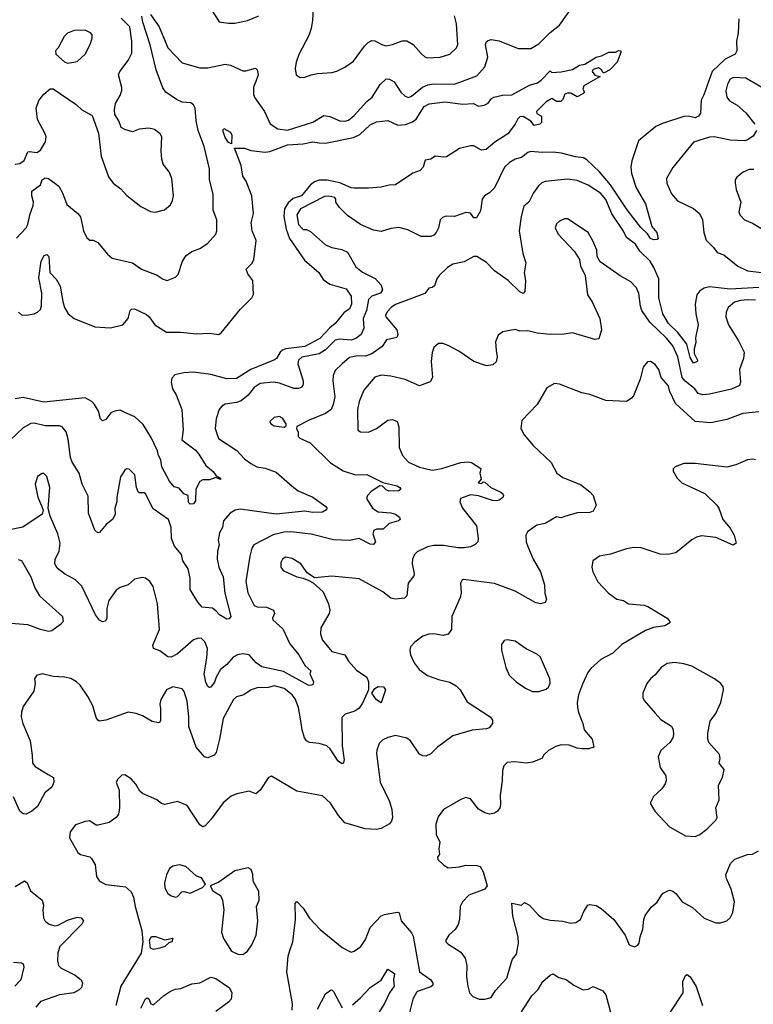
# Model space of a CAD drawing. Extents: x 1246230 to 1426786, y 660032 to 763141.
# Tile 296 of 566: x 1352654 to 1357261, y 673432 to 679611. Entities that reach past the tile are written whole.
import ezdxf

# ---------------------------------------------------------------- set-up
doc = ezdxf.new("R2010")
doc.units = 0

msp = doc.modelspace()

# ---------------------------------------------------------------- linework, layer by layer
at = {"layer": '0CON10XD'}
for points in [[(1354500.8, 679765), (1354493.5, 679605), (1354485.4, 679554.6), (1354469.6, 679510.4), (1354407.9, 679392.1), (1354390.8, 679345), (1354384, 679305), (1354391.2, 679265), (1354415, 679248.8), (1354445, 679250), (1354483.8, 679263.8), (1354525, 679273.3), (1354615, 679279.4), (1354645, 679287.1), (1354696.5, 679313.5), (1354749.7, 679350.3), (1354820, 679445), (1354842.2, 679467.8), (1354865, 679480.6), (1354885, 679478.1), (1354932.3, 679452.3), (1354955, 679447.1), (1354995, 679454.4), (1355055, 679478.5), (1355085, 679477.5), (1355125, 679455.6), (1355175, 679397.5), (1355197.9, 679377.9), (1355215, 679371.9), (1355294.5, 679375.5), (1355355, 679394.4), (1355396.9, 679433.1), (1355404.5, 679455), (1355396.8, 679585), (1355384.6, 679635)], [(1353475, 679644), (1353530.5, 679565), (1353583.8, 679435), (1353675, 679340.9), (1353785, 679307.5), (1353835, 679308.2), (1353945, 679330.8), (1353977.5, 679325), (1354055, 679290), (1354075, 679290), (1354135, 679306.7), (1354146, 679295), (1354151.5, 679265), (1354136.8, 679223.2), (1354122.3, 679187.7), (1354121.8, 679141.8), (1354130.6, 679120.6), (1354190.6, 679035), (1354226.4, 678956.4), (1354275, 678925.6), (1354335, 678917.5), (1354495, 678966.9), (1354565, 679010), (1354602.2, 679002.2), (1354665, 678975.6), (1354695, 678974.5), (1354718.9, 678981.1), (1354755, 679008.6), (1354833.6, 679096.4), (1354867.5, 679125), (1354917, 679203), (1354955, 679239.2), (1354977.3, 679237.3), (1355005, 679220), (1355048.1, 679155), (1355075, 679130), (1355095, 679122.5), (1355115, 679130.4), (1355183.5, 679186.5), (1355217.9, 679202.1), (1355255, 679208.5), (1355383.5, 679206.5), (1355417.7, 679217.7), (1355525, 679257.8), (1355574.3, 679315), (1355593.3, 679375), (1355580, 679455), (1355586.4, 679473.6), (1355595, 679480), (1355615, 679485.8), (1355665, 679477.8), (1355785, 679428.9), (1355865, 679430.8), (1355915, 679460), (1355985, 679529.5), (1356044, 679576), (1356125, 679691.2)], [(1353843.8, 679695), (1353906.4, 679596.4), (1353965, 679588), (1354005, 679589.2), (1354085, 679605.8), (1354155.5, 679634.5)], [(1352625, 678704.3), (1352655, 678709.2), (1352682.7, 678727.3), (1352705, 678780.8), (1352715.6, 678784.4), (1352762.5, 678777.5), (1352785, 678791.1), (1352816.7, 678845), (1352819.6, 678875), (1352814.7, 678894.7), (1352765.6, 678985), (1352757.8, 679055), (1352775, 679103.8), (1352805, 679144), (1352845, 679175.8), (1352865, 679175.7), (1353008.3, 679078.3), (1353045, 679045.8), (1353109.1, 679009.1), (1353149.1, 678899.1), (1353165.6, 678755), (1353210.8, 678625), (1353242, 678585), (1353289.7, 678549.7), (1353326.9, 678506.9), (1353415, 678439.2), (1353475, 678407.1), (1353507.8, 678402.2), (1353562.7, 678417.3), (1353600.3, 678449.7), (1353614.2, 678475), (1353620, 678505), (1353609.4, 678615), (1353592.9, 678655), (1353555.7, 678705), (1353546.7, 678735), (1353542.5, 678785), (1353547.1, 678875), (1353536, 678895), (1353501.2, 678921.2), (1353465, 678930), (1353405, 678924.2), (1353362.3, 678907.7), (1353315, 678921.2), (1353291.2, 678935), (1353276.2, 678975), (1353252, 679015), (1353249.2, 679045), (1353255.9, 679084.1), (1353286, 679135), (1353296.1, 679166.1), (1353296.2, 679185), (1353274, 679265), (1353282, 679285), (1353335.8, 679355), (1353358.5, 679401.5), (1353357.7, 679475), (1353345, 679565.6), (1353290.6, 679620.6)], [(1357169.3, 679615), (1357165.3, 679525), (1357155.4, 679475), (1357157.1, 679415), (1357146.3, 679393.7), (1357085, 679362.1), (1357001.9, 679285), (1356951.3, 679138.7), (1356934.4, 679105), (1356930.4, 679025), (1356916.4, 679005), (1356895, 678994.7), (1356855, 679004.8), (1356825, 679004), (1356690.7, 678959.3), (1356650, 678940), (1356539.7, 678850.3), (1356497.5, 678725), (1356492.9, 678685), (1356496.7, 678645), (1356526.2, 678555), (1356583.3, 678455), (1356623.1, 678313.1), (1356655.5, 678275), (1356663.6, 678236.4), (1356658.3, 678231.7), (1356635, 678230), (1356615, 678238), (1356597.5, 678267.5), (1356555, 678306.9), (1356468, 678418), (1356364.9, 678574.9), (1356295, 678655.3), (1356215, 678731.8), (1356195, 678743.4), (1356145, 678750.3), (1356056.1, 678773.9), (1356005, 678779.6), (1355935, 678776.4), (1355865, 678784.4), (1355845, 678778.1), (1355805, 678746.4), (1355765, 678735.5), (1355730.6, 678715), (1355699.2, 678685), (1355635.8, 678555), (1355605, 678524), (1355573.8, 678505), (1355558, 678485), (1355548.3, 678411.7), (1355522.5, 678367.5), (1355505, 678367.5), (1355485.8, 678395.8), (1355455, 678400.3), (1355385, 678376.5), (1355333.2, 678376.8), (1355309.7, 678370.3), (1355294, 678355), (1355284.2, 678305), (1355270, 678275), (1355255, 678258.8), (1355235, 678250), (1355175, 678250.8), (1355092.5, 678292.5), (1355035, 678305.7), (1354985, 678300), (1354925, 678281.4), (1354875, 678290), (1354793.8, 678325), (1354711.9, 678381.9), (1354662.4, 678432.4), (1354638.5, 678465), (1354639.1, 678485), (1354632.9, 678495), (1354595, 678504), (1354569.1, 678500.9), (1354416.8, 678423.2), (1354394, 678385), (1354405.6, 678325), (1354433.8, 678295), (1354455, 678293.1), (1354480.7, 678280.7), (1354575, 678198.5), (1354615, 678180.5), (1354678, 678168), (1354712.8, 678152.8), (1354765, 678060.6), (1354806.6, 678026.6), (1354886.3, 677986.3), (1354924.4, 677945), (1354933.3, 677915), (1354920.6, 677895), (1354865, 677876.1), (1354844.1, 677855), (1354832, 677785), (1354811.2, 677735), (1354815.4, 677675), (1354797.5, 677635), (1354765, 677610.6), (1354735, 677598.9), (1354665, 677605.8), (1354635, 677599.7), (1354575, 677538.7), (1354535, 677514.7), (1354425, 677492), (1354404.6, 677475), (1354401.6, 677451.6), (1354434.5, 677345), (1354435, 677322.5), (1354425, 677304), (1354404.3, 677295.7), (1354375.7, 677295.7), (1354285, 677330), (1354246.4, 677336.4), (1354165, 677327.1), (1354126.6, 677303.4), (1354088.9, 677255), (1354045, 677219.6), (1354015, 677208.5), (1353945, 677197.5), (1353923.3, 677185), (1353905.8, 677164.2), (1353887.5, 677105), (1353881.9, 677045), (1353902, 676982), (1354018, 676908), (1354065, 676854.3), (1354106, 676825), (1354143.8, 676805), (1354195, 676795.5), (1354265, 676770.9), (1354365, 676682.7), (1354403.7, 676653.7), (1354495, 676614.5), (1354575.9, 676555.9), (1354582.2, 676545), (1354580, 676535), (1354555, 676519.5), (1354495, 676518.1), (1354445, 676525.5), (1354265, 676508.4), (1354039.4, 676539.4), (1354006.6, 676533.4), (1353975.3, 676514.7), (1353934.6, 676465.4), (1353926.7, 676425), (1353909.3, 676390.7), (1353900, 676345), (1353907.1, 676315), (1353897.1, 676275), (1353894.6, 676225), (1353905.3, 676175), (1353932.9, 676115), (1353942.5, 676012.5), (1353979.2, 675865), (1353968.6, 675851.4), (1353955, 675849.5), (1353908.8, 675875), (1353888.1, 675898.1), (1353865, 675917.9), (1353800, 675925), (1353772, 675955), (1353724.3, 676035), (1353725.3, 676105), (1353711.2, 676165), (1353678.2, 676215), (1353670.4, 676255), (1353626.5, 676306.5), (1353608.1, 676355), (1353605.6, 676425), (1353589.2, 676475), (1353492.2, 676542.2), (1353445, 676636.2), (1353435, 676642), (1353405, 676641.2), (1353398.3, 676648.3), (1353387.8, 676675), (1353376.9, 676755), (1353340.5, 676790.5), (1353325, 676791.2), (1353315, 676783.8), (1353287.6, 676742.4), (1353264.5, 676615), (1353264.4, 676585), (1353251.9, 676545), (1353253.1, 676505), (1353237.5, 676475), (1353197.4, 676442.6), (1353155, 676393.3), (1353145, 676390), (1353125, 676406.7), (1353085.8, 676514.2)], [(1353205, 678138.8), (1353234.6, 678114.6), (1353362.5, 678085), (1353420, 678045), (1353517, 678007), (1353555, 677982), (1353580, 677975), (1353632.5, 677995), (1353648.8, 678011.2), (1353677.1, 678095), (1353699.3, 678130.7), (1353735, 678155.8), (1353785.7, 678174.3), (1353834.3, 678205.7), (1353886, 678265), (1353892.5, 678285), (1353891.2, 678355), (1353868.1, 678415), (1353869.5, 678515), (1353846.9, 678605), (1353845.5, 678675.5), (1353811.8, 678815), (1353774.6, 678915), (1353762.1, 678975), (1353755.4, 679055), (1353745, 679075.6), (1353728.7, 679088.7), (1353675, 679093.5), (1353639.4, 679109.4), (1353571.5, 679155), (1353552.1, 679182.1), (1353511.5, 679295), (1353473, 679453), (1353427.4, 679595), (1353421.8, 679631.8)], [(1352955, 679338.8), (1352995, 679344), (1353015, 679348.8), (1353065, 679393.3), (1353097.5, 679455), (1353110, 679495), (1353108.8, 679515), (1353098.3, 679528.3), (1353065, 679544), (1352996.8, 679543.2), (1352955, 679525.7), (1352932.5, 679505), (1352896.7, 679435), (1352878.8, 679415), (1352880.8, 679395), (1352935, 679346.2), (1352955, 679338.8)], [(1356202.5, 679332.5), (1356273.8, 679376.2), (1356307, 679383), (1356353, 679407), (1356395, 679407.5), (1356415, 679417.5), (1356430, 679415), (1356430, 679405), (1356406.2, 679345), (1356360, 679295), (1356325, 679276.7), (1356317.5, 679277.5), (1356307.5, 679295), (1356289.3, 679309.3), (1356255, 679297.5), (1356250, 679285), (1356265, 679262.5), (1356300, 679255), (1356197.5, 679195), (1356190, 679175), (1356200, 679155), (1356190, 679145), (1356155, 679127.5), (1356115, 679150), (1356095, 679150), (1356077, 679143), (1356065, 679110), (1356052.5, 679097.5), (1356025, 679096.7), (1355995, 679116.2), (1355960, 679095), (1355900, 679035), (1355901.7, 679021.7), (1355930, 679005), (1355930, 678965), (1355920, 678955), (1355885, 678947.5), (1355863.3, 678973.3), (1355815, 679002.5), (1355795, 679000), (1355781.7, 678988.3), (1355766.2, 678955), (1355720, 678895), (1355637.7, 678842.3), (1355583.9, 678796.1), (1355555, 678791.2), (1355505, 678818.8), (1355485, 678818.8), (1355415, 678802.5), (1355335, 678750.5), (1355315, 678747.5), (1355263.3, 678755), (1355235, 678736.2), (1355200.3, 678729.7), (1355188.8, 678685), (1355170, 678665), (1355122.7, 678647.3), (1355015, 678573.3), (1354975, 678572.9), (1354925, 678560), (1354845, 678552.5), (1354753.7, 678553.7), (1354735, 678555.5), (1354665, 678586.7), (1354585, 678603.8), (1354535, 678603.9), (1354505, 678592.6), (1354480.4, 678575), (1354424, 678505), (1354372, 678488), (1354339.3, 678460.7), (1354317.2, 678422.8), (1354312.5, 678375), (1354327.1, 678297.1), (1354348.4, 678238.4), (1354442.6, 678102.6), (1354532.5, 678025), (1354559.4, 677979.4), (1354601.8, 677951.8), (1354705, 677920.8), (1354734.7, 677874.7), (1354738.7, 677825), (1354725, 677795.7), (1354689.4, 677770.6), (1354635.7, 677704.3), (1354602.1, 677677.9), (1354539.3, 677610.7), (1354445, 677559.5), (1354325.8, 677544.2), (1354305, 677536.5), (1354288.9, 677525), (1354266.7, 677485), (1354254.7, 677475.3), (1354105, 677414.5), (1354015, 677359.5), (1353955, 677356.6), (1353855, 677384.8), (1353745, 677399.3), (1353685, 677395.4), (1353628.9, 677381.1), (1353608.7, 677361.3), (1353604.5, 677335), (1353613.3, 677295), (1353636.4, 677256.4), (1353673.3, 677165), (1353681.3, 677035), (1353672, 676975), (1353755, 676911.9), (1353778.1, 676885), (1353822.5, 676812.5), (1353868.6, 676775), (1353888.8, 676748.8), (1353916.1, 676733.9), (1353915, 676724.2), (1353885, 676737.5), (1353846.5, 676723.5), (1353805, 676722.9), (1353785, 676712.5), (1353761.2, 676665), (1353757.8, 676592.2), (1353745, 676572), (1353725, 676570), (1353715, 676581.2), (1353712, 676625), (1353685, 676636), (1353655, 676670), (1353625, 676679.2), (1353594.6, 676714.6), (1353546.2, 676805), (1353539.6, 676849.6), (1353525.6, 676875), (1353518.6, 676905), (1353481.1, 676985), (1353430.1, 677070.1), (1353378, 677118), (1353313.8, 677145), (1353285, 677160.8), (1353252.5, 677155), (1353227.3, 677142.7), (1353195, 677102), (1353175, 677094.4), (1353162.5, 677105), (1353149.2, 677155), (1353124, 677195), (1353106.2, 677215), (1353065, 677237.1), (1352805, 677211.4), (1352675, 677240), (1352625, 677230.4)], [(1352646.4, 677775), (1352665, 677757.9), (1352695, 677756.1), (1352745, 677765.4), (1352766.9, 677775), (1352785, 677791.9), (1352791.2, 677815), (1352793.6, 677895), (1352775, 677990), (1352788.8, 678095), (1352808.7, 678131.3), (1352825, 678136.7), (1352836.2, 678125), (1352842.5, 678025), (1352882.3, 677982.3), (1352908.5, 677938.5), (1352925, 677841.2), (1352936.4, 677805), (1352958.2, 677765), (1352996.7, 677735), (1353125, 677683), (1353225, 677677.6), (1353302.5, 677695), (1353334.5, 677735), (1353347.5, 677785), (1353356.7, 677793.3), (1353375, 677795.4), (1353450.7, 677760.7), (1353466.9, 677746.9), (1353502, 677695), (1353575, 677650), (1353665, 677650.4), (1353765, 677640), (1353843, 677643), (1353905, 677636), (1353920, 677645), (1354038.5, 677791.5), (1354111.2, 677865), (1354123.1, 677886.9), (1354118.2, 677975), (1354087.5, 678015), (1354075.8, 678045), (1354115, 678082.5), (1354124.6, 678105), (1354138.4, 678225), (1354113.4, 678285), (1354107, 678335), (1354122.5, 678395), (1354111.2, 678505), (1354076.4, 678596.4), (1354055, 678628), (1354043.9, 678695), (1354002.5, 678805), (1354065, 678803.8), (1354105, 678790), (1354195, 678779.3), (1354225, 678784), (1354335, 678824.7), (1354435, 678832.2), (1354495, 678843.3), (1354535, 678838.2), (1354575, 678836.4), (1354749.3, 678870.7), (1354790.4, 678889.6), (1354855, 678950), (1354895, 678970), (1354965, 678978), (1355029.1, 678949.1), (1355077.4, 678952.6), (1355120, 678970), (1355143, 678987), (1355195, 679066), (1355225, 679082), (1355325, 679094.2), (1355435, 679080.8), (1355503.8, 679083.8), (1355535, 679068.8), (1355570, 679075), (1355595, 679086.7), (1355616.7, 679115), (1355632.5, 679125), (1355685, 679138), (1355745, 679139.2), (1355855, 679198.8), (1355905.9, 679214.1), (1355929.5, 679230.5), (1355985, 679290), (1355995, 679280), (1356055, 679282.5), (1356125, 679297.5), (1356170, 679325), (1356202.5, 679332.5)], [(1357314.3, 679184.3), (1357215, 679243.1), (1357137.7, 679247.7), (1357115, 679237.5), (1357098.1, 679205), (1357087.8, 679165), (1357094.3, 679125), (1357112.2, 679102.2), (1357159.2, 679075), (1357215, 679025.7), (1357271.4, 678955)], [(1353985, 678832.5), (1353965, 678840.8), (1353945, 678871.2), (1353930.8, 678915), (1353935, 678927.5), (1353977.5, 678905), (1353985.7, 678885), (1353985, 678832.5)], [(1357281.4, 678915), (1357260.3, 678879.7), (1357225, 678855.7), (1357208.6, 678851.4), (1357115, 678854.6), (1357015.5, 678874.5), (1356986.3, 678873.7), (1356885, 678842.5), (1356755, 678683.8), (1356715.7, 678614.3), (1356718.5, 678585), (1356746.9, 678516.9), (1356785, 678473.8), (1356885.3, 678425.3), (1356922.2, 678395), (1356941.2, 678355), (1356950.6, 678275), (1356965, 678226.7), (1357011.7, 678181.7), (1357035, 678149.2), (1357075.5, 678135.5), (1357163.3, 678063.3), (1357225, 678034.6), (1357315, 678023.4)], [(1357265, 678671.5), (1357235, 678670), (1357196.4, 678653.6), (1357157.7, 678622.3), (1357146.7, 678605), (1357146.4, 678586.4), (1357154.2, 678544.2), (1357183.3, 678465), (1357170, 678405), (1357176.2, 678385), (1357205, 678353.8), (1357255, 678333.8), (1357328.8, 678288.8)], [(1352635, 678240), (1352695, 678304), (1352705.6, 678325), (1352716.9, 678385), (1352738.9, 678445), (1352741.1, 678465), (1352730, 678505), (1352730.8, 678535), (1352785, 678573.8), (1352795.4, 678605), (1352815, 678617.8), (1352835, 678614.5), (1352900, 678565), (1352923.1, 678525), (1352950.3, 678450.3), (1353020, 678395), (1353035, 678372.5), (1353055.6, 678285), (1353075, 678241.2), (1353095, 678227.5), (1353115, 678226.7), (1353145, 678212.5), (1353205, 678138.8)], [(1357295, 677929.2), (1357115, 677919), (1356985, 677933.9), (1356951.9, 677925), (1356925, 677908.8), (1356905.4, 677885), (1356896.2, 677825), (1356901.1, 677765), (1356915.6, 677695), (1356897.5, 677615), (1356899.6, 677585), (1356889.6, 677545), (1356889.7, 677515), (1356910.8, 677475), (1356908.8, 677465), (1356885, 677456), (1356865, 677491.4), (1356843.3, 677575), (1356787.3, 677647.3), (1356728.8, 677705), (1356692.2, 677765), (1356666.8, 677865), (1356667.8, 677985), (1356636.2, 678055), (1356613.7, 678095), (1356548.6, 678158.6), (1356521.5, 678201.5), (1356463.8, 678243.8), (1356445, 678284.2), (1356372.6, 678392.6), (1356335, 678481.9), (1356301.9, 678521.9), (1356225, 678571.5), (1356155, 678601.8), (1356095, 678610.9), (1355955, 678594.4), (1355933.8, 678586.2), (1355913, 678567), (1355881.1, 678525), (1355851.4, 678465), (1355819.3, 678440.7), (1355802.5, 678375), (1355790, 678285), (1355813.4, 678143.4), (1355832.9, 678085), (1355822.7, 678022.7), (1355830, 677975), (1355826.7, 677905), (1355815, 677893.3), (1355795, 677903.3), (1355722.5, 677975), (1355634.8, 678034.8), (1355585, 678087.8), (1355525, 678124.2), (1355505, 678124), (1355445, 678090.8), (1355375, 678076.5), (1355340.6, 678055), (1355289.2, 678005), (1355274.2, 677985), (1355258.8, 677941.2), (1355245, 677930), (1355224, 677925), (1355198.6, 677891.4), (1355015, 677822.7), (1354986.9, 677805), (1354961.9, 677778.1), (1354952.1, 677755), (1354953.8, 677745), (1355022.5, 677665), (1355029.4, 677635), (1355022.7, 677617.3), (1354958.6, 677601.4), (1354930.9, 677559.1), (1354866.4, 677513.6), (1354825, 677499.1), (1354775, 677501.1), (1354725, 677490.4), (1354678.9, 677451.1), (1354635, 677410), (1354621.7, 677378.3), (1354620, 677345), (1354632.7, 677245), (1354623.2, 677195), (1354609.1, 677165), (1354575, 677139.5), (1354472, 677098), (1354395, 677057.5), (1354392.5, 677045), (1354403, 677023), (1354403.8, 676995), (1354413.3, 676985), (1354478.8, 676955), (1354605, 676830.6), (1354685, 676780), (1354763.8, 676753.8), (1354835, 676757.5), (1354935, 676706), (1355025, 676684.5), (1355041.4, 676675), (1355047.5, 676665), (1355035, 676653.1), (1354973, 676653), (1354955, 676660), (1354932.9, 676682.9), (1354916.2, 676686.2), (1354860.4, 676649.6), (1354837.9, 676625), (1354832.5, 676605), (1354869.1, 676545)], [(1357202.9, 677525), (1357199.2, 677485), (1357174.4, 677415), (1357180, 677335), (1357174, 677316), (1357125, 677292.5), (1356985, 677260), (1356943.8, 677256.2), (1356914.3, 677264.3), (1356894.6, 677295), (1356832.9, 677342.9), (1356815.3, 677365), (1356788, 677495), (1356755, 677563.6), (1356715, 677611.6), (1356611.7, 677711.7), (1356561.8, 677785), (1356552.3, 677812.3), (1356542, 677892), (1356528, 677928), (1356491.2, 677965), (1356425, 678002.5), (1356300.3, 678090.3), (1356280, 678125), (1356278, 678165), (1356253.3, 678223.3), (1356224, 678275), (1356095, 678360), (1356075, 678361.2), (1356045, 678346), (1356025, 678328.8), (1356017.5, 678305), (1356035.5, 678265.5), (1356138.8, 678155), (1356170, 678105), (1356176.7, 678065), (1356206.2, 678005), (1356219.2, 677885), (1356249.3, 677839.3), (1356297.1, 677735), (1356307.5, 677665), (1356291.7, 677608.3), (1356265, 677603.8), (1356125.8, 677645.8), (1356072.7, 677637.3), (1355985, 677635.5), (1355903.5, 677643.5), (1355845, 677657.8), (1355795, 677656.7), (1355765, 677666), (1355687.7, 677652.3), (1355658.8, 677631.2), (1355641.2, 677588.8), (1355646.1, 677533.9), (1355652.9, 677495), (1355645.7, 677464.3), (1355625.7, 677444.3), (1355585, 677439.2), (1355505, 677465.6), (1355411.5, 677531.5), (1355345, 677565.6), (1355312.3, 677577.7), (1355285, 677578), (1355255.6, 677554.4), (1355245, 677522.5), (1355238.9, 677465), (1355246.8, 677365), (1355230.9, 677339.1), (1355165, 677313.8), (1355075, 677353.3), (1354985, 677374.5), (1354925, 677380), (1354885, 677366.7), (1354814.6, 677285.4), (1354785.5, 677214.5), (1354775.7, 677164.3), (1354776.7, 677035), (1354794.1, 677024.1), (1354845, 677022.9), (1354893.8, 677045), (1354965, 677097.1), (1354995, 677102.5), (1355025, 677090), (1355035.7, 677055), (1355036.7, 676925), (1355058.6, 676875), (1355096, 676835), (1355165, 676802.5), (1355245, 676784.5), (1355305, 676794.6), (1355425, 676831.2), (1355465.5, 676835.5), (1355490.9, 676830.9), (1355550, 676795), (1355543.8, 676765), (1355553, 676727), (1355533.8, 676705), (1355555, 676700), (1355565, 676710), (1355575, 676707.5), (1355612, 676675), (1355676, 676646), (1355687.3, 676635), (1355692.5, 676625), (1355687.5, 676612.5), (1355665, 676596.4), (1355647.8, 676592.2), (1355623.9, 676593.9), (1355535, 676622.1), (1355485, 676629), (1355422.5, 676605), (1355418.8, 676585), (1355435.8, 676545), (1355522.5, 676435), (1355532.5, 676355), (1355531.2, 676335), (1355515, 676318), (1355485, 676302.5), (1355445, 676295.6), (1355405, 676295.5), (1355315, 676311.2), (1355255, 676310.9), (1355215, 676303.3), (1355149.3, 676270.7), (1355134.2, 676255), (1355120, 676225), (1355119.4, 676195), (1355131.9, 676135), (1355128.5, 676121.5), (1355092.9, 676075), (1355084.3, 675995.7), (1355069.7, 675980.3), (1355015, 675974.3), (1354985, 675980.5), (1354935, 676019.5), (1354785, 676101.1), (1354615, 676118.1), (1354505, 676107.5), (1354460, 676140), (1354418.8, 676195), (1354365, 676229.2), (1354325, 676236.9), (1354304.2, 676225), (1354294.2, 676205), (1354294.3, 676175), (1354308.8, 676155), (1354395, 676114), (1354435, 676106.7), (1354470.7, 676090.7), (1354496.4, 676076.4), (1354560, 676020), (1354592.9, 675945), (1354601.9, 675905), (1354596.7, 675885), (1354544.5, 675795), (1354542.7, 675755), (1354555, 675716.2), (1354615, 675645.8), (1354695, 675624), (1354719.2, 675585), (1354769.3, 675529.3), (1354834.7, 675484.7), (1354844.8, 675454.8), (1354844.8, 675405), (1354807.3, 675322.7), (1354785, 675290.5), (1354757.9, 675272.1), (1354697.2, 675252.8), (1354677.8, 675232.2), (1354678.9, 675055), (1354692.2, 674965), (1354685, 674942.5), (1354675, 674942.9), (1354655, 674957.5), (1354604.5, 675034.5), (1354583.2, 675053.2), (1354535, 675068.1), (1354475, 675074.2), (1354455.6, 675085.6), (1354442.9, 675105), (1354427.5, 675155), (1354418.9, 675211.1), (1354404.6, 675295), (1354385, 675349.2), (1354365, 675374.4), (1354315, 675413.3), (1354255, 675430.6), (1354215, 675420.8), (1354145, 675417.7), (1354108, 675405), (1354062.5, 675375), (1354015, 675361.8), (1353996.7, 675345), (1353932.2, 675225), (1353909.2, 675095), (1353887, 675013), (1353874.5, 674995.5), (1353835, 674978.6), (1353815, 674985.7), (1353761.5, 675045), (1353715.5, 675175), (1353716.5, 675235), (1353706.2, 675335), (1353686.9, 675395), (1353675, 675412), (1353615, 675424.3), (1353575.8, 675405), (1353540, 675345), (1353534.6, 675315.4), (1353538.5, 675288.5), (1353537.3, 675212.7), (1353535, 675203.3), (1353525, 675198.8), (1353485, 675205.8), (1353425, 675241.2), (1353385, 675256.2), (1353335, 675266.2), (1353195, 675214.3), (1353155, 675208.8), (1353144.4, 675214.4), (1353135, 675232.5), (1353113.8, 675305), (1353082.7, 675362.7), (1353034.3, 675434.3), (1353010, 675455), (1352975, 675476), (1352935, 675485.8), (1352865, 675488.8), (1352795, 675506), (1352760, 675495), (1352747.5, 675475), (1352751.2, 675445), (1352743.2, 675396.8), (1352675, 675301.2), (1352664.4, 675265), (1352664.3, 675235), (1352674.3, 675195), (1352718.8, 675085), (1352733.3, 674995), (1352734, 674945), (1352751.2, 674925), (1352833.3, 674875), (1352866.2, 674855), (1352868.8, 674825), (1352856, 674795), (1352811.9, 674758.1), (1352765.7, 674674.3), (1352731.2, 674645), (1352694.2, 674625.8), (1352675, 674627.1), (1352655.7, 674645), (1352614.2, 674734.2)], [(1357275, 677849.8), (1357226.6, 677853.4), (1357180.5, 677849.5), (1357142.3, 677837.7), (1357103.3, 677805), (1357090, 677775), (1357088.9, 677745), (1357105.5, 677695), (1357168.9, 677595), (1357202.9, 677525)], [(1357295, 677150), (1357195, 677140), (1357095, 677102.2), (1356995, 677081.3), (1356895, 677089.4), (1356772, 677202), (1356736.7, 677276.7), (1356726.2, 677315), (1356682.2, 677365), (1356668, 677415), (1356645, 677446.2), (1356615, 677466.7), (1356597, 677463), (1356570, 677430), (1356550, 677355), (1356508.9, 677251.1), (1356495, 677232.5), (1356465, 677214.4), (1356335, 677221.5), (1356235, 677258.1), (1356185, 677269.4), (1356045, 677324.4), (1356013.4, 677326.6), (1355965, 677301.2), (1355903.8, 677195), (1355806.7, 677095), (1355801.2, 677045), (1355822, 677005), (1355877.9, 676937.9), (1355992.4, 676832.4), (1356028, 676765), (1356065, 676738.6), (1356175, 676694.2), (1356235, 676648.8), (1356256, 676625), (1356273.3, 676565), (1356255, 676526.7), (1356235, 676518), (1356155, 676515.5), (1356077.4, 676492.6), (1356055, 676484.7), (1356025, 676490.8), (1355955, 676449), (1355901.4, 676438.6), (1355843.4, 676396.6), (1355833.1, 676376.9), (1355834.4, 676335), (1355844.5, 676305), (1355877.8, 676225), (1355924.3, 676145), (1355950, 676065), (1355952.3, 676012.3), (1355963.3, 675975), (1355955, 675952.5), (1355925.7, 675944.3), (1355895, 675951.9), (1355765, 676024.3), (1355635, 676072.5), (1355441.7, 676098.3), (1355433.3, 676095), (1355422, 676075), (1355426.9, 676015), (1355420.6, 675985), (1355367.8, 675865), (1355365.8, 675785), (1355343.8, 675755), (1355314.2, 675745.8), (1355255, 675756.7), (1355224.1, 675754.1), (1355185, 675741.4), (1355136.2, 675705), (1355108.8, 675675), (1355104, 675655), (1355108, 675625), (1355130.8, 675575), (1355162.8, 675532.8), (1355215.4, 675495.4), (1355285, 675470), (1355355, 675454.3), (1355395, 675430.8), (1355419.2, 675405), (1355465, 675329.2), (1355608, 675235), (1355624, 675215), (1355623.3, 675195), (1355602.5, 675167.5), (1355585, 675160), (1355495, 675152.3), (1355375, 675116.5), (1355278.8, 675045), (1355235, 675003.3), (1355205, 674990), (1355185, 674991.2), (1355165, 675001.2), (1355108.1, 675085), (1355085, 675103.1), (1355015, 675118.1), (1354965, 675107.1), (1354935, 675092.5), (1354912, 675068), (1354896.1, 675026.1), (1354895.6, 675005), (1354918.5, 674825), (1354976.1, 674703.9), (1354991.4, 674655), (1354995.8, 674605), (1354989.1, 674580.9), (1354976.2, 674565), (1354925, 674534.4), (1354895, 674529.5), (1354823.1, 674533.1), (1354695, 674570.6), (1354656.2, 674616.2), (1354605, 674694), (1354555, 674740), (1354395, 674770), (1354235, 674863.8), (1354215.7, 674854.3), (1354165, 674776.2), (1354136.8, 674753.2), (1354095, 674770), (1354016.7, 674753.3), (1353982.4, 674737.6), (1353932.7, 674697.3), (1353856, 674594), (1353818.7, 674551.3), (1353805, 674546), (1353785, 674558), (1353705, 674678.8), (1353644.1, 674704.1), (1353566.1, 674686.1), (1353545, 674692.5), (1353515, 674715.7), (1353424.6, 674754.6), (1353408.7, 674768.7), (1353384.1, 674814.1), (1353355, 674846.7), (1353315, 674872.5), (1353295, 674870), (1353270, 674845), (1353260, 674825), (1353278.8, 674775), (1353280.8, 674665), (1353274.2, 674625), (1353260, 674605), (1353215, 674573.1), (1353146.4, 674556.4), (1353135, 674556.7), (1353092.3, 674582.3), (1353065, 674579.2), (1353005, 674557.5), (1352970.8, 674515), (1352967.7, 674477.7), (1353018.8, 674385), (1353035, 674372.9), (1353093.6, 674356.4)], [(1354315, 677053.3), (1354327, 677063), (1354326.7, 677075), (1354305, 677110), (1354285, 677121.2), (1354252.5, 677115), (1354225, 677090), (1354231.2, 677075), (1354252.4, 677062.4), (1354315, 677053.3)], [(1353085.8, 676514.2), (1353085, 676620), (1353046.4, 676695), (1353028.5, 676765), (1352984.3, 676834.3), (1352973.1, 676863.1), (1352958.5, 676978.5), (1352945, 677024.2), (1352920, 677055), (1352905, 677062.5), (1352815, 677062.5), (1352745, 677078.8), (1352725, 677076.2), (1352675, 677050), (1352595.6, 676975)], [(1357275, 676848), (1357255, 676853.8), (1357225, 676848.8), (1357152.3, 676817.7), (1357095, 676802.9), (1356895, 676826.2), (1356825, 676826.2), (1356770, 676805), (1356758.3, 676791.7), (1356758.3, 676778.3), (1356783.9, 676733.9), (1356812.5, 676705), (1356957.6, 676637.6), (1357031.4, 676565), (1357044.3, 676545), (1357069.2, 676475), (1357115, 676420), (1357141.2, 676375), (1357152.5, 676325), (1357135, 676313.8), (1357025, 676361.4), (1356935, 676372.5), (1356905, 676364), (1356875, 676346), (1356775.5, 676264.5), (1356725, 676254.2), (1356676.7, 676256.7), (1356556.8, 676296.8), (1356511.7, 676298.3), (1356465, 676289.2), (1356365, 676255.7), (1356295, 676243.8), (1356252.5, 676215), (1356246.2, 676175), (1356253.8, 676145), (1356285, 676083.3), (1356351.7, 676011.7), (1356405, 675974.4), (1356445, 675965.6), (1356476.7, 675945), (1356575, 675936.9), (1356598.9, 675928.9), (1356720, 675855), (1356736.7, 675835), (1356736.7, 675825), (1356705, 675808), (1356635, 675795.6), (1356585, 675778.6), (1356435, 675690.8), (1356378.8, 675635), (1356304.5, 675595.5), (1356240.3, 675539.7), (1356222.5, 675515), (1356188.7, 675441.3), (1356162.5, 675375), (1356154, 675325), (1356156, 675295), (1356162.7, 675262.7), (1356191.2, 675195), (1356198.8, 675155), (1356250, 675095), (1356260, 675045), (1356225.9, 675034.1), (1356185.8, 675034.2), (1356155, 675038.6), (1356105, 675058.1), (1356055, 675060), (1356020.5, 675049.5), (1355975, 675023.8), (1355945, 674996.7), (1355933.3, 674975), (1355875, 674950.8), (1355835, 674944.2), (1355763.9, 674953.9), (1355715, 674950), (1355695, 674927.5), (1355685, 674900), (1355684.3, 674834.3), (1355672.2, 674745), (1355674.2, 674685), (1355670, 674665), (1355655, 674643.3), (1355635, 674631.2), (1355605, 674626), (1355575, 674632.5), (1355535, 674655.8), (1355485, 674721.2), (1355455, 674728.8), (1355425, 674718), (1355315, 674653.8), (1355282.1, 674607.9), (1355268.3, 674561.7), (1355270, 674495), (1355292.3, 674452.3), (1355286.7, 674406.7), (1355290, 674375), (1355277.5, 674355), (1355280.7, 674340.7), (1355316.7, 674305), (1355345, 674288.8), (1355415, 674294), (1355455, 674306), (1355525, 674303.8), (1355545, 674296.2), (1355565, 674262.5), (1355590, 674175), (1355576.1, 674153.9), (1355475, 674116), (1355434.4, 674075.6), (1355419.2, 674045), (1355415.6, 673965), (1355407.8, 673932.2), (1355388.6, 673901.4), (1355350, 673865), (1355330, 673835), (1355330, 673825), (1355341.7, 673811.7), (1355425, 673760), (1355451.7, 673721.7), (1355461.9, 673675), (1355460.6, 673605), (1355467.5, 673545), (1355479.2, 673505), (1355500.2, 673480.2), (1355540, 673465), (1355576, 673464), (1355615.4, 673474.6), (1355641.4, 673518.6), (1355713.7, 673596.3), (1355739.5, 673689.5), (1355748.8, 673715), (1355775, 673746.7), (1355787.5, 673815), (1355784.3, 673855.7), (1355750, 673985), (1355744, 674066), (1355805, 674053.3), (1355825, 674070), (1355855, 674053.8), (1355911.5, 673991.5), (1355940.5, 673970.5), (1355985, 673959.4), (1356065, 673954.3), (1356115, 673941.4), (1356147.5, 673945), (1356176.4, 673963.6), (1356196, 674015), (1356222.5, 674055), (1356235, 674058.8), (1356275, 674052), (1356305, 674034.2), (1356385.8, 673965), (1356456.7, 673865), (1356482.5, 673805), (1356515, 673793.3), (1356536.4, 673803.6), (1356543.3, 673815), (1356550, 673855), (1356567.1, 673902.9), (1356572.9, 673965), (1356581.1, 673988.9), (1356618.8, 674041.2), (1356657.1, 674072.9), (1356683.8, 674116.2), (1356695, 674129.2), (1356725, 674144.2), (1356735, 674147.5), (1356755, 674142), (1356776, 674125), (1356813.3, 674075), (1356878.9, 674038.9), (1356953.4, 673973.4), (1357025, 673943.8), (1357055, 673943.3), (1357095, 673956.7), (1357116.7, 673975), (1357132.3, 674007.7), (1357142, 674075), (1357121.4, 674155), (1357091.7, 674221.7), (1357088.6, 674245), (1357118.6, 674315), (1357145, 674342.2), (1357225, 674372.9), (1357256.4, 674373.6), (1357293.8, 674395)], [(1354869.1, 676545), (1354905, 676523.2), (1354985, 676515.5), (1355015, 676506.7), (1355038.3, 676488.3), (1355042.5, 676475), (1355033.8, 676465), (1354975, 676448.2), (1354935.8, 676414.2), (1354895, 676413.8), (1354877.8, 676405), (1354872.5, 676385), (1354889.4, 676335), (1354875, 676317.5), (1354855, 676319.4), (1354785, 676355.5), (1354725, 676342.2), (1354625, 676347.1), (1354485, 676381.3), (1354355, 676396.9), (1354315, 676394.6), (1354245, 676378.8), (1354125, 676315.8), (1354111.4, 676295), (1354098.5, 676245), (1354074.6, 676084.6), (1354086.5, 676015), (1354125.5, 675935.5), (1354145, 675925.6), (1354205, 675923.8), (1354248.8, 675905), (1354253.8, 675885), (1354241.2, 675855), (1354243.8, 675845), (1354307.6, 675787.6), (1354350.8, 675695), (1354407.9, 675625), (1354446.9, 675555), (1354482, 675525), (1354476.7, 675505), (1354500, 675455), (1354494.2, 675435.8), (1354478.3, 675431.7), (1354465, 675435.7), (1354309.9, 675519.9), (1354175, 675550.3), (1354139.2, 675575), (1354095.3, 675625.3), (1354055, 675631.8), (1354021.2, 675625), (1353995, 675609.5), (1353955, 675564.5), (1353915, 675532.2), (1353887.3, 675485), (1353876.4, 675453.6), (1353855, 675422), (1353845, 675419.2), (1353835, 675425.8), (1353822.5, 675452.5), (1353812.4, 675505), (1353828.7, 675605), (1353833.5, 675665), (1353816.4, 675706.4), (1353795, 675728), (1353775, 675730), (1353745, 675719.2), (1353645, 675631.9), (1353605, 675611.4), (1353585, 675612.5), (1353535, 675649.2), (1353493.8, 675665), (1353490, 675685), (1353532.5, 675785), (1353519.2, 675945), (1353493, 676053), (1353471.2, 676085), (1353445, 676106.7), (1353425, 676110), (1353375, 676098.8), (1353335.7, 676064.3), (1353285, 676047.1), (1353260.2, 676029.8), (1353214.4, 675965), (1353201.9, 675915), (1353201.2, 675855), (1353193, 675837), (1353175, 675832.5), (1353155, 675843.3), (1353130, 675875), (1353044, 676055), (1353005, 676096), (1352935, 676133.1), (1352889.1, 676169.1), (1352875.4, 676195), (1352876.6, 676223.4), (1352901.8, 676275), (1352908.8, 676325), (1352893.8, 676385), (1352845.6, 676495), (1352833.6, 676543.6), (1352844, 676675), (1352823.8, 676745), (1352805, 676763.3), (1352795, 676763.3), (1352765, 676743.3), (1352750.6, 676695), (1352768, 676615), (1352802.5, 676535), (1352795, 676507.5), (1352673, 676427), (1352535, 676398.8)], [(1352644.2, 676224.2), (1352665, 676216.2), (1352724, 676115), (1352748.8, 676045), (1352778, 675995), (1352923.8, 675865), (1352928, 675835), (1352911.2, 675815), (1352856.7, 675775), (1352835, 675771.9), (1352785, 675783.3), (1352705, 675813.8), (1352573.2, 675823.2)], [(1355915, 675394.2), (1355960.5, 675409.5), (1355975, 675422.5), (1355986.4, 675446.4), (1355983.3, 675475), (1355925, 675610), (1355905, 675626.2), (1355835, 675662), (1355765, 675711.2), (1355715, 675720), (1355697.5, 675715), (1355680.7, 675689.3), (1355680, 675655), (1355706, 675545), (1355728.3, 675498.3), (1355771.2, 675455), (1355830, 675415), (1355874.4, 675394.4), (1355915, 675394.2)], [(1356895, 674484.3), (1356925, 674497.5), (1356968.6, 674531.4), (1357025, 674587.5), (1357033.6, 674605), (1357026.7, 674665), (1357045.7, 674715), (1357042.5, 674807.5), (1357067.5, 674855), (1357078, 674905), (1357046, 674945), (1357054, 674975), (1357049.7, 674999.7), (1356982, 675075), (1356975.8, 675095), (1356975.8, 675134.2), (1356991.2, 675208.8), (1357025, 675257.5), (1357056.2, 675325), (1357073.3, 675405), (1357072.5, 675425), (1357057.5, 675445), (1357017.5, 675475), (1356875, 675553.1), (1356825, 675568.6), (1356766.8, 675576.8), (1356720.3, 675569.7), (1356682, 675545), (1356645, 675498.8), (1356615, 675473.8), (1356592.5, 675445), (1356568, 675385), (1356566.4, 675356.4), (1356575, 675337.5), (1356645, 675258), (1356679.8, 675219.8), (1356746.4, 675176.4), (1356758, 675155), (1356760.8, 675125), (1356755, 675103.3), (1356736, 675075), (1356680, 675025), (1356664, 674985), (1356677.1, 674917.1), (1356712, 674865), (1356714.1, 674835.9), (1356707.5, 674815), (1356686, 674785), (1356633.8, 674735), (1356613.6, 674693.6), (1356643.3, 674645), (1356733.8, 674545), (1356835, 674489.2), (1356895, 674484.3)], [(1354925, 675324), (1354895, 675343.5), (1354866.5, 675385), (1354885, 675413.2), (1354905, 675426.6), (1354938.8, 675425), (1354952, 675405), (1354925, 675324)], [(1353093.6, 674356.4), (1353105, 674347.5), (1353127.3, 674307.3), (1353135.7, 674235), (1353155, 674203.8), (1353195, 674184.2), (1353318.3, 674168.3), (1353355, 674138), (1353369.4, 674105), (1353378.6, 674045), (1353420.3, 673895), (1353427.5, 673825), (1353417.9, 673752.1), (1353288.6, 673545), (1353258, 673425)], [(1353635, 674104.2), (1353645, 674108), (1353671.3, 674138.7), (1353685, 674140.5), (1353725, 674129.4), (1353802.5, 674165), (1353820, 674185), (1353795, 674226), (1353765, 674236.2), (1353697, 674297), (1353657.3, 674307.3), (1353615, 674298.8), (1353595, 674283.3), (1353575.8, 674245), (1353562.5, 674195), (1353565, 674162.5), (1353585, 674126.7), (1353605, 674112), (1353635, 674104.2)], [(1354055, 673744), (1354085, 673766.2), (1354112.9, 673805), (1354138.6, 673865), (1354150.6, 673955), (1354141.4, 674045), (1354157.1, 674085), (1354155, 674140), (1354120, 674205), (1354117.3, 674247.3), (1354107.7, 674277.7), (1354088.8, 674288.8), (1354005, 674269.2), (1353905, 674198.8), (1353850, 674175), (1353866.7, 674145), (1353914.3, 674114.3), (1353927.5, 674085), (1353936.9, 674025), (1353921.4, 673885), (1353934.3, 673845), (1353985, 673766), (1354023.6, 673746.4), (1354055, 673744)], [(1352625, 674170.8), (1352685, 674206.2), (1352701.2, 674195), (1352721.2, 674145), (1352794.3, 674085), (1352804.4, 674055), (1352798.9, 674025), (1352804.4, 673975), (1352813.8, 673953.8), (1352839.2, 673935), (1352875, 673925.3), (1352895, 673928.2), (1352955, 673960), (1353015, 673978.2), (1353040, 673975), (1353053.8, 673955), (1353044, 673935), (1352906.7, 673795), (1352894.5, 673755), (1352892.5, 673705), (1352898.1, 673675), (1352915, 673658.1), (1353002, 673615), (1353040.8, 673585), (1353048.5, 673565), (1353042.4, 673537.6), (1353028, 673522), (1352995, 673504.5), (1352905, 673491.2), (1352785, 673450), (1352756.4, 673413.6)], [(1354365.5, 673395), (1354367.9, 673435), (1354331.5, 673635), (1354340, 673735), (1354349.5, 673769.5), (1354370, 673825), (1354385.5, 673964.5), (1354384.3, 674065), (1354393.8, 674076.2), (1354435, 674035.7), (1354473.3, 673973.3), (1354540.4, 673900.4), (1354678.3, 673788.3), (1354735, 673760), (1354754.2, 673765.8), (1354795.5, 673794.5), (1354825, 673838), (1354855.8, 673915), (1354923.8, 673986.2), (1354945, 673995.6), (1355025, 674011.2), (1355036.7, 674005), (1355050, 673955), (1355115, 673880), (1355125, 673858.8), (1355164.2, 673635), (1355235, 673585.6), (1355248.9, 673565), (1355247.5, 673552.5), (1355235, 673541.1), (1355155.6, 673514.4), (1355145, 673505.8), (1355122.7, 673465), (1355095.7, 673355)], [(1353495, 673776.7), (1353474.7, 673784.7), (1353470, 673835), (1353482.1, 673857.9), (1353507, 673857), (1353565, 673836.7), (1353616.1, 673846.1), (1353610, 673825), (1353591.2, 673818.8), (1353565, 673794), (1353535, 673784.4), (1353495, 673776.7)], [(1352615, 673697.1), (1352665, 673692.5), (1352675, 673686.2), (1352679.6, 673665), (1352662.1, 673585), (1352624, 673546)], [(1354745, 673429.2), (1354795, 673472.5), (1354855, 673538.2), (1354925, 673584.4), (1354965, 673653.3), (1355007.5, 673625), (1355001.1, 673585), (1355005.8, 673545), (1354975.7, 673504.3), (1354945, 673436.7), (1354904.8, 673375)], [(1353415, 673407.5), (1353444.3, 673465.7), (1353455, 673473.3), (1353465, 673466.2), (1353478, 673435), (1353495, 673428.6), (1353557.5, 673485), (1353602, 673515), (1353633, 673527), (1353665, 673530.9), (1353735, 673561.5), (1353785, 673566.4), (1353855, 673602.2), (1353885, 673593.3), (1353971.9, 673535), (1353986.4, 673505), (1353981.5, 673465), (1353964.7, 673445.3), (1353885, 673387.5)], [(1355804.4, 673385), (1355871.1, 673485), (1355910, 673525), (1355940, 673575), (1355985, 673614.2), (1356005, 673623.8), (1356040.5, 673600.5), (1356085, 673586.7), (1356135, 673551.9), (1356192.8, 673522.8), (1356223, 673527), (1356255, 673544.2), (1356316.8, 673516.8), (1356335, 673492.5), (1356384.3, 673305)], [(1356739.7, 673380.3), (1356820.8, 673505), (1356817.5, 673575), (1356835, 673613.3), (1356845, 673618.8), (1356865, 673603.8), (1356903, 673543), (1356941.4, 673425)], [(1354525, 673402), (1354575, 673497.5), (1354605, 673521.2), (1354615, 673523.8), (1354625, 673513.3), (1354680, 673410)]]:
    msp.add_lwpolyline(points, dxfattribs=at)

doc.saveas('drawing.dxf')
